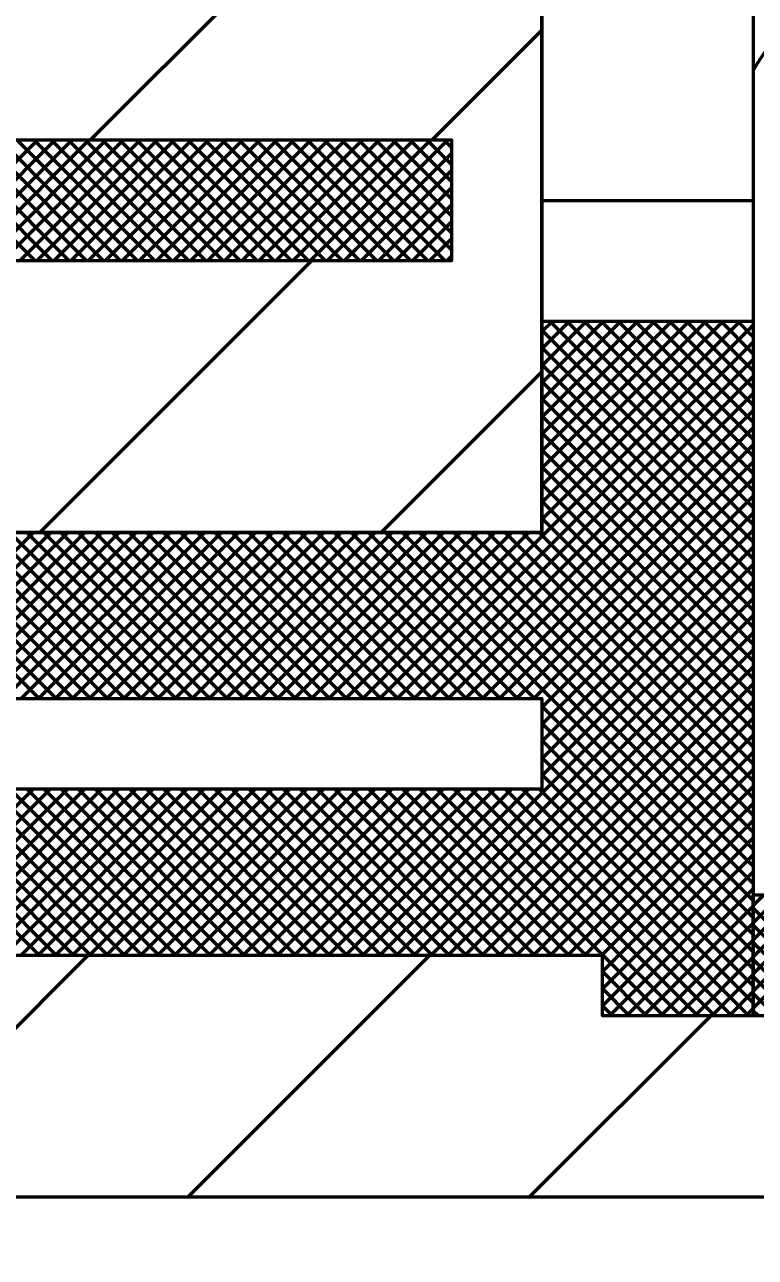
# Model space of a CAD drawing. Extents: x -1 to 679, y 0 to 440.
# Drawn here: x 510.33 to 516.38, y 377.73 to 387.93 of the extents above; entities that cross this region are included whole.
import ezdxf

# ---------------------------------------------------------------- set-up
doc = ezdxf.new("R2010")
doc.units = 0
doc.header["$LTSCALE"] = 0.8
doc.layers.add('1', color=7, linetype='Continuous', lineweight=53)

msp = doc.modelspace()

# ---------------------------------------------------------------- linework, layer by layer
at = {"layer": '1'}
for p, q in [((510.8764, 386.9772), (513.1264, 389.2272)), ((513.7048, 386.9772), (514.6135, 387.8858)), ((510.4172, 385.9772), (509.4172, 386.9772)), ((509.4407, 385.9772), (510.4407, 386.9772)), ((510.5587, 385.9772), (509.5587, 386.9772)), ((509.5822, 385.9772), (510.5822, 386.9772)), ((510.7001, 385.9772), (509.7001, 386.9772)), ((509.7237, 385.9772), (510.7237, 386.9772)), ((510.8415, 385.9772), (509.8415, 386.9772)), ((509.8651, 385.9772), (510.8651, 386.9772)), ((510.9829, 385.9772), (509.9829, 386.9772)), ((510.0065, 385.9772), (511.0065, 386.9772)), ((511.1243, 385.9772), (510.1243, 386.9772)), ((510.1479, 385.9772), (511.1479, 386.9772)), ((511.2657, 385.9772), (510.2657, 386.9772)), ((510.2893, 385.9772), (511.2893, 386.9772)), ((511.4072, 385.9772), (510.4072, 386.9772)), ((510.4307, 385.9772), (511.4307, 386.9772)), ((511.5486, 385.9772), (510.5486, 386.9772)), ((510.5722, 385.9772), (511.5722, 386.9772)), ((511.69, 385.9772), (510.69, 386.9772)), ((510.7136, 385.9772), (511.7136, 386.9772)), ((511.8314, 385.9772), (510.8314, 386.9772)), ((510.855, 385.9772), (511.855, 386.9772)), ((511.9728, 385.9772), (510.9728, 386.9772)), ((510.9964, 385.9772), (511.9964, 386.9772)), ((512.1143, 385.9772), (511.1143, 386.9772)), ((511.1378, 385.9772), (512.1378, 386.9772)), ((512.2558, 385.9772), (511.2557, 386.9772)), ((511.2792, 385.9772), (512.2792, 386.9772)), ((512.3972, 385.9772), (511.3972, 386.9772)), ((511.4207, 385.9772), (512.4207, 386.9772)), ((512.5386, 385.9772), (511.5386, 386.9772)), ((511.5621, 385.9772), (512.5621, 386.9772)), ((512.68, 385.9772), (511.68, 386.9772)), ((511.7035, 385.9772), (512.7035, 386.9772)), ((512.8214, 385.9772), (511.8214, 386.9772)), ((511.8449, 385.9772), (512.8449, 386.9772)), ((512.9628, 385.9772), (511.9628, 386.9772)), ((511.9863, 385.9772), (512.9863, 386.9772)), ((513.1042, 385.9772), (512.1042, 386.9772)), ((512.1278, 385.9772), (513.1278, 386.9772)), ((513.2457, 385.9772), (512.2457, 386.9772)), ((512.2692, 385.9772), (513.2692, 386.9772)), ((513.3871, 385.9772), (512.3871, 386.9772)), ((512.4107, 385.9772), (513.4107, 386.9772)), ((513.5285, 385.9772), (512.5285, 386.9772)), ((512.5521, 385.9772), (513.5521, 386.9772)), ((513.6699, 385.9772), (512.6699, 386.9772)), ((512.6935, 385.9772), (513.6935, 386.9772)), ((513.8113, 385.9772), (512.8113, 386.9772)), ((512.8349, 385.9772), (513.8349, 386.9772)), ((513.8635, 386.0664), (512.9528, 386.9772)), ((513.8635, 386.2078), (513.0942, 386.9772)), ((513.8635, 386.3492), (513.2356, 386.9772)), ((513.8635, 386.4907), (513.377, 386.9772)), ((513.8635, 386.6321), (513.5184, 386.9772)), ((513.8635, 386.7736), (513.6599, 386.9772)), ((513.8635, 386.915), (513.8013, 386.9772)), ((512.9763, 385.9772), (513.8635, 386.8643)), ((513.1178, 385.9772), (513.8635, 386.7229)), ((513.2592, 385.9772), (513.8635, 386.5815)), ((513.4006, 385.9772), (513.8635, 386.4401)), ((514.6135, 386.4772), (516.3635, 386.4772)), ((513.542, 385.9772), (513.8635, 386.2987)), ((513.6834, 385.9772), (513.8635, 386.1572)), ((510.4548, 383.7272), (512.7048, 385.9772)), ((513.8248, 385.9772), (513.8635, 386.0158)), ((513.2722, 382.3522), (516.3635, 385.4435)), ((514.6135, 385.4772), (516.3635, 385.4772)), ((514.6135, 384.6834), (515.4072, 385.4772)), ((514.6135, 384.542), (515.5487, 385.4772)), ((514.6135, 384.4006), (515.6901, 385.4772)), ((514.6135, 384.2592), (515.8315, 385.4772)), ((514.6135, 384.1178), (515.9729, 385.4772)), ((514.6135, 383.9763), (516.1143, 385.4772)), ((514.6135, 383.8349), (516.2558, 385.4772)), ((514.6135, 385.3905), (514.7002, 385.4772)), ((514.6135, 385.2491), (514.8416, 385.4772)), ((514.6135, 385.1077), (514.983, 385.4772)), ((514.6135, 384.9663), (515.1244, 385.4772)), ((514.6135, 384.8248), (515.2658, 385.4772)), ((516.3635, 383.7928), (514.6791, 385.4772)), ((516.3635, 383.9342), (514.8205, 385.4772)), ((516.3635, 384.0756), (514.9619, 385.4772)), ((516.3635, 384.217), (515.1033, 385.4772)), ((516.3635, 384.3584), (515.2447, 385.4772)), ((516.3635, 384.4998), (515.3862, 385.4772)), ((516.3635, 384.6413), (515.5276, 385.4772)), ((516.3635, 384.7827), (515.669, 385.4772)), ((516.3635, 384.9241), (515.8104, 385.4772)), ((516.3635, 385.0655), (515.9518, 385.4772)), ((516.3635, 385.2069), (516.0933, 385.4772)), ((516.3635, 385.3483), (516.2347, 385.4772)), ((516.3635, 383.6513), (514.6135, 385.4013)), ((513.4136, 382.3522), (516.3635, 385.3021)), ((516.3635, 383.5099), (514.6135, 385.2599)), ((513.555, 382.3522), (516.3635, 385.1607)), ((516.3635, 383.3685), (514.6135, 385.1185)), ((513.2832, 383.7272), (514.6135, 385.0574)), ((513.6964, 382.3522), (516.3635, 385.0192)), ((516.3635, 383.2271), (514.6135, 384.9771)), ((513.8378, 382.3522), (516.3635, 384.8778)), ((516.3635, 383.0856), (514.6135, 384.8356)), ((513.9793, 382.3522), (516.3635, 384.7363)), ((516.3635, 382.9442), (514.6135, 384.6942)), ((514.1207, 382.3522), (516.3635, 384.5949)), ((516.3635, 382.8028), (514.6135, 384.5528)), ((514.2622, 382.3522), (516.3635, 384.4535)), ((516.3635, 382.6613), (514.6135, 384.4113)), ((514.4036, 382.3522), (516.3635, 384.3121)), ((516.3635, 382.5199), (514.6135, 384.2699)), ((514.545, 382.3522), (516.3635, 384.1707)), ((516.3635, 382.3785), (514.6135, 384.1285)), ((514.6135, 382.2792), (516.3635, 384.0292)), ((516.3635, 382.2371), (514.6135, 383.9871)), ((514.6135, 382.1378), (516.3635, 383.8878)), ((516.3635, 382.0957), (514.6135, 383.8457)), ((509.0296, 382.3522), (510.4046, 383.7272)), ((510.4502, 382.3522), (509.0752, 383.7272)), ((509.171, 382.3522), (510.546, 383.7272)), ((510.5916, 382.3522), (509.2166, 383.7272)), ((509.3124, 382.3522), (510.6874, 383.7272)), ((510.733, 382.3522), (509.358, 383.7272)), ((509.4538, 382.3522), (510.8288, 383.7272)), ((510.8744, 382.3522), (509.4994, 383.7272)), ((509.5952, 382.3522), (510.9702, 383.7272)), ((511.0158, 382.3522), (509.6408, 383.7272)), ((509.7367, 382.3522), (511.1117, 383.7272)), ((511.1572, 382.3522), (509.7822, 383.7272)), ((509.8781, 382.3522), (511.2531, 383.7272)), ((511.2987, 382.3522), (509.9237, 383.7272)), ((510.0195, 382.3522), (511.3945, 383.7272)), ((511.4401, 382.3522), (510.0651, 383.7272)), ((510.1609, 382.3522), (511.5359, 383.7272)), ((511.5815, 382.3522), (510.2065, 383.7272)), ((510.3023, 382.3522), (511.6773, 383.7272)), ((511.7229, 382.3522), (510.3479, 383.7272)), ((510.4437, 382.3522), (511.8187, 383.7272)), ((511.8643, 382.3522), (510.4893, 383.7272)), ((510.5852, 382.3522), (511.9602, 383.7272)), ((512.0058, 382.3522), (510.6307, 383.7272)), ((510.7266, 382.3522), (512.1016, 383.7272)), ((512.1472, 382.3522), (510.7722, 383.7272)), ((510.868, 382.3522), (512.243, 383.7272)), ((512.2887, 382.3522), (510.9137, 383.7272)), ((511.0094, 382.3522), (512.3844, 383.7272)), ((512.4301, 382.3522), (511.0551, 383.7272)), ((511.1508, 382.3522), (512.5258, 383.7272)), ((512.5715, 382.3522), (511.1965, 383.7272)), ((511.2922, 382.3522), (512.6672, 383.7272)), ((512.7129, 382.3522), (511.3379, 383.7272)), ((511.4337, 382.3522), (512.8087, 383.7272)), ((512.8543, 382.3522), (511.4793, 383.7272)), ((511.5752, 382.3522), (512.9502, 383.7272)), ((512.9957, 382.3522), (511.6207, 383.7272)), ((511.7166, 382.3522), (513.0916, 383.7272)), ((513.1372, 382.3522), (511.7622, 383.7272)), ((511.858, 382.3522), (513.233, 383.7272)), ((513.2786, 382.3522), (511.9036, 383.7272)), ((511.9994, 382.3522), (513.3744, 383.7272)), ((513.42, 382.3522), (512.045, 383.7272)), ((512.1408, 382.3522), (513.5158, 383.7272)), ((513.5614, 382.3522), (512.1864, 383.7272)), ((512.2822, 382.3522), (513.6572, 383.7272)), ((513.7028, 382.3522), (512.3278, 383.7272)), ((512.4237, 382.3522), (513.7987, 383.7272)), ((513.8442, 382.3522), (512.4692, 383.7272)), ((512.5651, 382.3522), (513.9401, 383.7272)), ((513.9857, 382.3522), (512.6107, 383.7272)), ((512.7065, 382.3522), (514.0815, 383.7272)), ((514.1271, 382.3522), (512.7521, 383.7272)), ((512.8479, 382.3522), (514.2229, 383.7272)), ((514.2685, 382.3522), (512.8935, 383.7272)), ((512.9893, 382.3522), (514.3643, 383.7272)), ((514.4099, 382.3522), (513.0349, 383.7272)), ((513.1308, 382.3522), (514.5058, 383.7272)), ((514.5513, 382.3522), (513.1763, 383.7272)), ((516.3635, 380.6815), (513.3178, 383.7272)), ((516.3635, 380.8229), (513.4592, 383.7272)), ((516.3635, 380.9643), (513.6007, 383.7272)), ((516.3635, 381.1058), (513.7421, 383.7272)), ((516.3635, 381.2472), (513.8835, 383.7272)), ((516.3635, 381.3886), (514.0249, 383.7272)), ((516.3635, 381.53), (514.1663, 383.7272)), ((516.3635, 381.6714), (514.3077, 383.7272)), ((516.3635, 381.8128), (514.4492, 383.7272)), ((516.3635, 381.9543), (514.5906, 383.7272)), ((514.6135, 381.9964), (516.3635, 383.7464)), ((514.6135, 381.855), (516.3635, 383.605)), ((514.6135, 381.7136), (516.3635, 383.4636)), ((513.2685, 380.2272), (516.3635, 383.3222)), ((513.4099, 380.2272), (516.3635, 383.1807)), ((513.5513, 380.2272), (516.3635, 383.0393)), ((513.6927, 380.2272), (516.3635, 382.8979)), ((513.8342, 380.2272), (516.3635, 382.7565)), ((513.9756, 380.2272), (516.3635, 382.6151)), ((514.117, 380.2272), (516.3635, 382.4737)), ((514.2584, 380.2272), (516.3635, 382.3322)), ((516.3635, 380.54), (514.6135, 382.29)), ((514.3999, 380.2272), (516.3635, 382.1907)), ((514.5413, 380.2272), (516.3635, 382.0493)), ((516.3635, 380.3986), (514.6135, 382.1486)), ((516.3635, 380.2572), (514.6135, 382.0072)), ((516.3635, 380.1157), (514.6135, 381.8657)), ((514.6827, 380.2272), (516.3635, 381.9079)), ((514.8242, 380.2272), (516.3635, 381.7665)), ((516.3635, 379.9743), (514.6135, 381.7243)), ((509.0258, 380.2272), (510.4008, 381.6022)), ((510.4538, 380.2272), (509.0788, 381.6022)), ((509.1672, 380.2272), (510.5422, 381.6022)), ((510.5952, 380.2272), (509.2202, 381.6022)), ((509.3087, 380.2272), (510.6837, 381.6022)), ((510.7367, 380.2272), (509.3617, 381.6022)), ((509.4502, 380.2272), (510.8252, 381.6022)), ((510.8781, 380.2272), (509.5031, 381.6022)), ((509.5916, 380.2272), (510.9666, 381.6022)), ((511.0195, 380.2272), (509.6445, 381.6022)), ((509.733, 380.2272), (511.108, 381.6022)), ((511.1609, 380.2272), (509.7859, 381.6022)), ((509.8744, 380.2272), (511.2494, 381.6022)), ((511.3023, 380.2272), (509.9273, 381.6022)), ((510.0158, 380.2272), (511.3908, 381.6022)), ((511.4437, 380.2272), (510.0687, 381.6022)), ((510.1572, 380.2272), (511.5322, 381.6022)), ((511.5852, 380.2272), (510.2102, 381.6022)), ((510.2987, 380.2272), (511.6737, 381.6022)), ((511.7267, 380.2272), (510.3517, 381.6022)), ((510.4401, 380.2272), (511.8151, 381.6022)), ((511.8681, 380.2272), (510.4931, 381.6022)), ((510.5815, 380.2272), (511.9565, 381.6022)), ((512.0095, 380.2272), (510.6345, 381.6022)), ((510.7229, 380.2272), (512.0979, 381.6022)), ((512.1509, 380.2272), (510.7759, 381.6022)), ((510.8643, 380.2272), (512.2393, 381.6022)), ((512.2923, 380.2272), (510.9173, 381.6022)), ((511.0057, 380.2272), (512.3808, 381.6022)), ((512.4338, 380.2272), (511.0587, 381.6022)), ((511.1472, 380.2272), (512.5222, 381.6022)), ((512.5752, 380.2272), (511.2002, 381.6022)), ((511.2886, 380.2272), (512.6636, 381.6022)), ((512.7166, 380.2272), (511.3416, 381.6022)), ((511.43, 380.2272), (512.805, 381.6022)), ((512.858, 380.2272), (511.483, 381.6022)), ((511.5714, 380.2272), (512.9464, 381.6022)), ((512.9994, 380.2272), (511.6244, 381.6022)), ((511.7128, 380.2272), (513.0878, 381.6022)), ((513.1408, 380.2272), (511.7658, 381.6022)), ((511.8543, 380.2272), (513.2293, 381.6022)), ((513.2822, 380.2272), (511.9072, 381.6022)), ((511.9957, 380.2272), (513.3707, 381.6022)), ((513.4237, 380.2272), (512.0487, 381.6022)), ((512.1372, 380.2272), (513.5122, 381.6022)), ((513.5651, 380.2272), (512.1901, 381.6022)), ((512.2786, 380.2272), (513.6536, 381.6022)), ((513.7065, 380.2272), (512.3315, 381.6022)), ((512.42, 380.2272), (513.795, 381.6022)), ((513.8479, 380.2272), (512.4729, 381.6022)), ((512.5614, 380.2272), (513.9364, 381.6022)), ((513.9893, 380.2272), (512.6143, 381.6022)), ((512.7028, 380.2272), (514.0778, 381.6022)), ((514.1308, 380.2272), (512.7558, 381.6022)), ((512.8442, 380.2272), (514.2192, 381.6022)), ((514.2722, 380.2272), (512.8972, 381.6022)), ((512.9857, 380.2272), (514.3607, 381.6022)), ((514.4137, 380.2272), (513.0387, 381.6022)), ((513.1271, 380.2272), (514.5021, 381.6022)), ((514.5551, 380.2272), (513.1801, 381.6022)), ((514.6965, 380.2272), (513.3215, 381.6022)), ((514.8379, 380.2272), (513.4629, 381.6022)), ((514.9793, 380.2272), (513.6043, 381.6022)), ((515.6207, 379.7272), (513.7457, 381.6022)), ((515.7622, 379.7272), (513.8872, 381.6022)), ((515.9036, 379.7272), (514.0286, 381.6022)), ((516.045, 379.7272), (514.17, 381.6022)), ((516.1864, 379.7272), (514.3114, 381.6022)), ((516.3278, 379.7272), (514.4528, 381.6022)), ((516.3635, 379.8329), (514.5942, 381.6022)), ((514.9656, 380.2272), (516.3635, 381.6251)), ((515.107, 380.2272), (516.3635, 381.4837)), ((515.1135, 380.0922), (516.3635, 381.3422)), ((515.1135, 379.9508), (516.3635, 381.2008)), ((515.1135, 379.8094), (516.3635, 381.0594)), ((515.1727, 379.7272), (516.3635, 380.918)), ((515.3141, 379.7272), (516.3635, 380.7766)), ((516.3635, 380.6387), (516.452, 380.7272)), ((516.3635, 380.4973), (516.5934, 380.7272)), ((516.3635, 380.3558), (516.7348, 380.7272)), ((516.3635, 380.2144), (516.8763, 380.7272)), ((516.3635, 380.073), (517.0177, 380.7272)), ((516.3635, 379.9316), (517.1591, 380.7272)), ((516.3635, 379.7902), (517.3005, 380.7272)), ((515.4555, 379.7272), (516.3635, 380.6352)), ((517.254, 379.7272), (516.3635, 380.6177)), ((515.5969, 379.7272), (516.3635, 380.4937)), ((517.1126, 379.7272), (516.3635, 380.4762)), ((515.7383, 379.7272), (516.3635, 380.3523)), ((516.9712, 379.7272), (516.3635, 380.3348)), ((508.8546, 378.2272), (510.8546, 380.2272)), ((511.683, 378.2272), (513.683, 380.2272)), ((515.8797, 379.7272), (516.3635, 380.2109)), ((516.8297, 379.7272), (516.3635, 380.1934)), ((515.4793, 379.7272), (515.1135, 380.093)), ((516.0212, 379.7272), (516.3635, 380.0695)), ((516.6883, 379.7272), (516.3635, 380.052)), ((515.3379, 379.7272), (515.1135, 379.9516)), ((516.1626, 379.7272), (516.3635, 379.9281)), ((516.5469, 379.7272), (516.3635, 379.9106)), ((515.1965, 379.7272), (515.1135, 379.8102)), ((514.5114, 378.2272), (516.0114, 379.7272)), ((516.304, 379.7272), (516.3635, 379.7867)), ((516.4055, 379.7272), (516.3635, 379.7692))]:
    msp.add_line(p, q, dxfattribs=at)
for points in [[(495.6135, 391.6022), (495.6135, 392.7272), (506.3635, 392.7272), (515.1135, 392.7272), (515.1135, 393.2272), (516.3635, 393.2272), (516.3635, 392.2272), (516.3635, 380.7272), (516.3635, 379.7272), (515.1135, 379.7272), (515.1135, 380.2272), (506.3635, 380.2272), (495.6135, 380.2272), (495.6135, 381.3522), (495.6135, 382.6022), (495.6135, 383.7272), (506.3635, 383.7272), (514.6135, 383.7272), (514.6135, 389.2272), (506.3635, 389.2272), (495.6135, 389.2272), (495.6135, 390.3522)], [(506.3635, 383.7272), (514.6135, 383.7272), (514.6135, 389.2272), (506.3635, 389.2272), (514.6135, 389.2272), (514.6135, 383.7272)], [(506.3635, 385.9772), (506.3635, 386.9772), (513.8635, 386.9772), (513.8635, 385.9772)], [(506.3635, 385.9772), (506.3635, 386.9772), (513.8635, 386.9772), (513.8635, 385.9772)], [(496.1135, 381.6022), (496.1135, 382.3522), (514.6135, 382.3522), (514.6135, 381.6022)]]:
    msp.add_lwpolyline(points, close=True, dxfattribs=at)
for points in [[(520.3635, 384.4772), (520.3635, 379.7272), (516.3635, 379.7272), (516.3635, 380.7272), (519.3635, 380.7272), (519.3635, 384.4772), (519.3635, 388.4772), (519.3635, 392.2272), (516.3635, 392.2272)], [(506.3635, 380.2272), (506.3635, 378.2272), (518.3635, 378.2272), (518.8635, 377.7272), (523.8635, 377.7272)]]:
    msp.add_lwpolyline(points, dxfattribs=at)
msp.add_arc((517.863, 386.7066), 1.722, 29.38549, 150.55008, dxfattribs=at)

doc.saveas('drawing.dxf')
